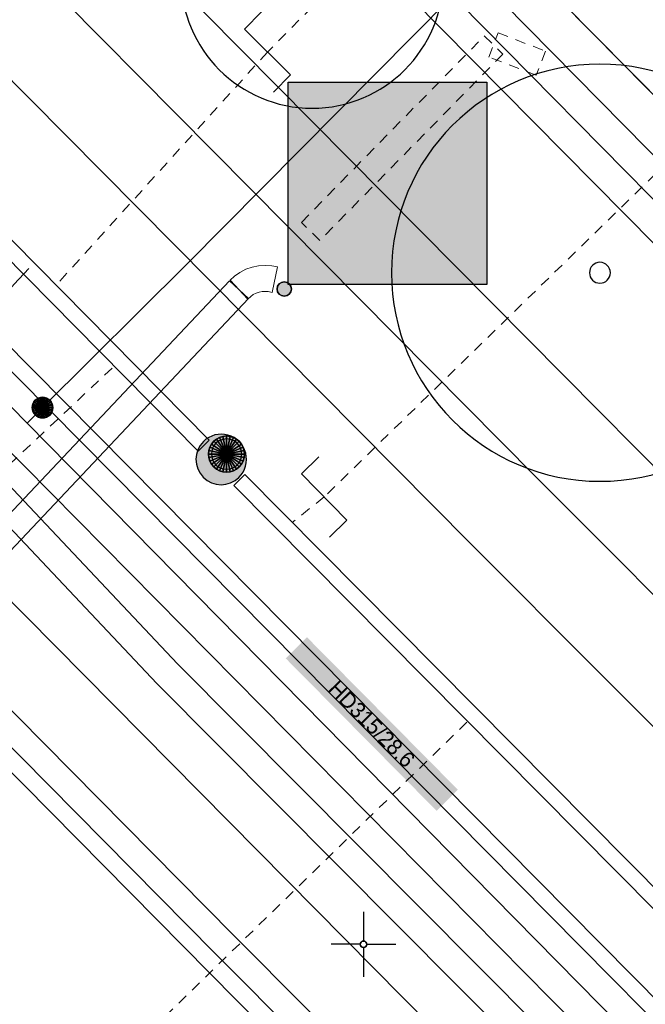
# Model space of a CAD drawing. Header units: metres. Extents: x 2695560 to 2696939, y 1260491 to 1262050.
# Tile 378 of 656: x 2695919 to 2695931, y 1261049 to 1261068. Entities that reach past the tile are written whole.
import ezdxf

# ---------------------------------------------------------------- set-up
doc = ezdxf.new("R2010")
doc.units = ezdxf.units.M
doc.linetypes.add('AUSGEZOGEN', pattern=[0])
doc.linetypes.add('VERDECKT2_S2', pattern=[0.36, 0.2, -0.16])
for name, color, linetype in [('XR$1$AV_Koordinatennetzpunkte', 7, 'AUSGEZOGEN'), ('XR$1$AV_Linien (BB)', 7, 'AUSGEZOGEN'), ('XR$1$AW_LK_Schachtdeckel', 24, 'AUSGEZOGEN'), ('XR$1$AW_LK_Zwischenpunkt', 24, 'AUSGEZOGEN'), ('XR$1$EW_LK_Knoten', 1, 'AUSGEZOGEN'), ('XR$1$GA_LK_Absperrarmatur', 32, 'AUSGEZOGEN'), ('XR$1$GR_Baum', 94, 'AUSGEZOGEN'), ('XR$1$Liegenschaftsgrenzen', 7, 'AUSGEZOGEN'), ('XR$1$PFAW', 255, 'AUSGEZOGEN'), ('XR$1$PFGA', 255, 'AUSGEZOGEN'), ('XR$1$RAEW', 8, 'AUSGEZOGEN')]:
    doc.layers.add(name, color=color, linetype=linetype)
for name, color, linetype, lineweight in [('XR$2$ABW-Linie-R-genau', 4, 'AUSGEZOGEN', 18), ('XR$2$ABW-Linie-R-ungenau', 4, 'VERDECKT2_S2', 18), ('XR$2$ABW-LinieFlaeche-R-genau', 4, 'AUSGEZOGEN', 18), ('XR$2$ABW-Punkt', 6, 'AUSGEZOGEN', 18), ('XR$2$ELE-Flaeche-oberirdisch', 1, 'AUSGEZOGEN', 18), ('XR$2$ELE-LinieFlaeche-genau', 1, 'AUSGEZOGEN', 18), ('XR$2$ELE-LinieFlaeche-ungenau', 1, 'VERDECKT2_S2', 18), ('XR$2$GAS-Linie-genau', 12, 'AUSGEZOGEN', 18), ('XR$2$GAS-LinieFlaeche-genau', 12, 'AUSGEZOGEN', 18), ('XR$2$GAS-Punkt', 12, 'AUSGEZOGEN', 18), ('XR$2$KOM-LinieFlaeche-U-genau', 91, 'AUSGEZOGEN', 18), ('XR$2$WAS-Linie-genau', 5, 'AUSGEZOGEN', 18), ('XR$2$WEI-Text', 59, 'AUSGEZOGEN', 18)]:
    doc.layers.add(name, color=color, linetype=linetype, lineweight=lineweight)
doc.styles.add('TXT', font='txt')

# ---------------------------------------------------------------- blocks, each defined once
blk = doc.blocks.new('COMPLEXOBJECT_640')
at = {"layer": 'XR$1$AV_Linien (BB)', "color": 7, "linetype": 'AUSGEZOGEN', "transparency": 33554687}
blk.add_line((5861.945, 11113.508), (5974.447, 10999.729), dxfattribs=at)
blk = doc.blocks.new('COMPLEXOBJECT_694')
at = {"layer": 'XR$1$AV_Linien (BB)', "color": 7, "linetype": 'AUSGEZOGEN', "transparency": 33554687}
blk.add_lwpolyline([(5912.247, 11077.728), (5935.776, 11053.992), (5977.849, 11011.384)], dxfattribs=at)
blk = doc.blocks.new('BAV2041')
at = {"color": 7, "transparency": 33554687}
for p, q in [((0, 0.5), (0, 0.05)), ((-0.05, 0), (-0.5, 0)), ((0.05, 0), (0.5, 0)), ((0, -0.05), (0, -0.5))]:
    blk.add_line(p, q, dxfattribs=at)
blk.add_circle((0, 0), 0.05, dxfattribs=at)
for start, end in [(90, 270), (270, 90)]:
    blk.add_arc((0, 0), 0.05, start, end, dxfattribs=at)
blk = doc.blocks.new('WBGR1')
at = {"color": 94, "transparency": 33554687}
for radius, start, end in [(1, 90, 270), (1, 270, 90), (0.05, 90, 270), (0.05, 270, 90)]:
    blk.add_arc((0, 0), radius, start, end, dxfattribs=at)
blk = doc.blocks.new('BAW2093')
at = {"transparency": 33554687}
blk.add_lwpolyline([(-0.375, -0.5), (0, -0.5), (0, 0.5), (0.375, 0.5)], dxfattribs=at)
blk = doc.blocks.new('BAW2085')
at = {"layer": 'XR$1$PFAW', "transparency": 33554687}
h = blk.add_hatch(color=7, dxfattribs=at)
h.paths.add_polyline_path([(0.15, 0.501), (0.099, 0.498), (0.049, 0.491), (0, 0.478), (-0.047, 0.46), (-0.093, 0.438), (-0.136, 0.411), (-0.176, 0.38), (-0.212, 0.345), (-0.245, 0.307), (-0.274, 0.265), (-0.299, 0.221), (-0.319, 0.174), (-0.334, 0.126), (-0.344, 0.076), (-0.349, 0.026), (-0.349, -0.025), (-0.344, -0.075), (-0.334, -0.125), (-0.319, -0.173), (-0.299, -0.219), (-0.274, -0.264), (-0.245, -0.305), (-0.212, -0.344), (-0.176, -0.379), (-0.136, -0.41), (-0.093, -0.436), (-0.047, -0.459), (0, -0.476), (0.049, -0.489), (0.099, -0.497), (0.15, -0.499), (0.201, -0.497), (0.251, -0.489), (0.3, -0.476), (0.347, -0.459), (0.393, -0.436), (0.436, -0.41), (0.476, -0.379), (0.512, -0.344), (0.545, -0.305), (0.574, -0.264), (0.599, -0.219), (0.619, -0.173), (0.634, -0.125), (0.644, -0.075), (0.649, -0.025), (0.649, 0.026), (0.644, 0.076), (0.634, 0.126), (0.619, 0.174), (0.599, 0.221), (0.574, 0.265), (0.545, 0.307), (0.512, 0.345), (0.476, 0.38), (0.436, 0.411), (0.393, 0.438), (0.347, 0.46), (0.3, 0.478), (0.251, 0.491), (0.201, 0.498)])
h.paths.add_polyline_path([(0.03, -0.298), (0, -0.3), (-0.03, -0.298), (-0.06, -0.294), (-0.09, -0.286), (-0.118, -0.276), (-0.146, -0.262), (-0.171, -0.246), (-0.195, -0.228), (-0.217, -0.207), (-0.237, -0.184), (-0.255, -0.159), (-0.269, -0.132), (-0.281, -0.104), (-0.29, -0.075), (-0.297, -0.045), (-0.3, -0.015), (-0.3, 0.015), (-0.297, 0.045), (-0.29, 0.075), (-0.281, 0.104), (-0.269, 0.132), (-0.255, 0.159), (-0.237, 0.184), (-0.217, 0.207), (-0.195, 0.228), (-0.171, 0.246), (-0.146, 0.262), (-0.118, 0.276), (-0.09, 0.286), (-0.06, 0.294), (-0.03, 0.298), (0, 0.3), (0.03, 0.298), (0.06, 0.294), (0.09, 0.286), (0.118, 0.276), (0.146, 0.262), (0.171, 0.246), (0.195, 0.228), (0.217, 0.207), (0.237, 0.184), (0.255, 0.159), (0.269, 0.132), (0.281, 0.104), (0.29, 0.075), (0.297, 0.045), (0.3, 0.015), (0.3, -0.015), (0.297, -0.045), (0.29, -0.075), (0.281, -0.104), (0.269, -0.132), (0.255, -0.159), (0.237, -0.184), (0.217, -0.207), (0.195, -0.228), (0.171, -0.246), (0.146, -0.262), (0.118, -0.276), (0.09, -0.286), (0.06, -0.294)], flags=16)
blk.add_hatch(color=7, dxfattribs=at).paths.add_polyline_path([(0, 0.3), (-0.03, 0.298), (-0.06, 0.294), (-0.09, 0.286), (-0.118, 0.276), (-0.146, 0.262), (-0.171, 0.246), (-0.195, 0.228), (-0.217, 0.207), (-0.237, 0.184), (-0.255, 0.159), (-0.269, 0.132), (-0.281, 0.104), (-0.29, 0.075), (-0.297, 0.045), (-0.3, 0.015), (-0.3, -0.015), (-0.297, -0.045), (-0.29, -0.075), (-0.281, -0.104), (-0.269, -0.132), (-0.255, -0.159), (-0.237, -0.184), (-0.217, -0.207), (-0.195, -0.228), (-0.171, -0.246), (-0.146, -0.262), (-0.118, -0.276), (-0.09, -0.286), (-0.06, -0.294), (-0.03, -0.298), (0, -0.3), (0.03, -0.298), (0.06, -0.294), (0.09, -0.286), (0.118, -0.276), (0.146, -0.262), (0.171, -0.246), (0.195, -0.228), (0.217, -0.207), (0.237, -0.184), (0.255, -0.159), (0.269, -0.132), (0.281, -0.104), (0.29, -0.075), (0.297, -0.045), (0.3, -0.015), (0.3, 0.015), (0.297, 0.045), (0.29, 0.075), (0.281, 0.104), (0.269, 0.132), (0.255, 0.159), (0.237, 0.184), (0.217, 0.207), (0.195, 0.228), (0.171, 0.246), (0.146, 0.262), (0.118, 0.276), (0.09, 0.286), (0.06, 0.294), (0.03, 0.298)])
at = {"transparency": 33554687}
for centre, radius, start, end in [((0.15, 0.001), 0.5, 90, 270), ((0.15, 0.001), 0.5, 270, 90), ((0, 0), 0.3, 90, 270), ((0, 0), 0.3, 270, 90)]:
    blk.add_arc(centre, radius, start, end, dxfattribs=at)
blk = doc.blocks.new('BGA965')
at = {"layer": 'XR$1$PFGA', "transparency": 33554687}
blk.add_hatch(color=7, dxfattribs=at).paths.add_polyline_path([(0.5, 0), (0.49, 0.101), (0.459, 0.197), (0.41, 0.286), (0.344, 0.362), (0.264, 0.424), (0.174, 0.469), (0.076, 0.494), (-0.025, 0.499), (-0.125, 0.484), (-0.22, 0.449), (-0.306, 0.395), (-0.379, 0.326), (-0.437, 0.243), (-0.477, 0.15), (-0.497, 0.051), (-0.497, -0.051), (-0.477, -0.15), (-0.437, -0.243), (-0.379, -0.326), (-0.306, -0.395), (-0.22, -0.449), (-0.125, -0.484), (-0.025, -0.499), (0.076, -0.494), (0.174, -0.469), (0.264, -0.424), (0.344, -0.362), (0.41, -0.286), (0.459, -0.197), (0.49, -0.101)])
at = {"color": 32, "transparency": 33554687}
blk.add_line((0, 0.5), (0, -0.5), dxfattribs=at)
for start, end in [(90, 270), (270, 90)]:
    blk.add_arc((0, 0), 0.5, start, end, dxfattribs=at)
at = {"layer": 'XR$1$PFGA', "transparency": 33554687}
blk.add_circle((0, 0), 0.5, dxfattribs=at)
blk = doc.blocks.new('BEW957')
at = {"layer": 'XR$1$RAEW', "transparency": 33554687}
blk.add_hatch(color=1, dxfattribs=at).paths.add_polyline_path([(-0.5, 0), (-0.497, -0.051), (-0.49, -0.101), (-0.477, -0.15), (-0.459, -0.197), (-0.437, -0.243), (-0.41, -0.286), (-0.379, -0.326), (-0.344, -0.362), (-0.306, -0.395), (-0.264, -0.424), (-0.22, -0.449), (-0.174, -0.469), (-0.125, -0.484), (-0.076, -0.494), (-0.025, -0.499), (0.025, -0.499), (0.076, -0.494), (0.125, -0.484), (0.174, -0.469), (0.22, -0.449), (0.264, -0.424), (0.306, -0.395), (0.344, -0.362), (0.379, -0.326), (0.41, -0.286), (0.437, -0.243), (0.459, -0.197), (0.477, -0.15), (0.49, -0.101), (0.497, -0.051), (0.5, 0), (0.497, 0.051), (0.49, 0.101), (0.477, 0.15), (0.459, 0.197), (0.437, 0.243), (0.41, 0.286), (0.379, 0.326), (0.344, 0.362), (0.306, 0.395), (0.264, 0.424), (0.22, 0.449), (0.174, 0.469), (0.125, 0.484), (0.076, 0.494), (0.025, 0.499), (-0.025, 0.499), (-0.076, 0.494), (-0.125, 0.484), (-0.174, 0.469), (-0.22, 0.449), (-0.264, 0.424), (-0.306, 0.395), (-0.344, 0.362), (-0.379, 0.326), (-0.41, 0.286), (-0.437, 0.243), (-0.459, 0.197), (-0.477, 0.15), (-0.49, 0.101), (-0.497, 0.051)])
at = {"color": 1, "transparency": 33554687}
for start, end in [(90, 180), (180, 270), (0, 90), (270, 0)]:
    blk.add_arc((0, 0), 0.5, start, end, dxfattribs=at)
at = {"layer": 'XR$1$RAEW', "color": 1, "transparency": 33554687}
blk.add_circle((0, 0), 0.5, dxfattribs=at)
blk = doc.blocks.new('GAS-ABSPERRORGAN')
at = {"layer": 'XR$2$GAS-Punkt', "linetype": 'AUSGEZOGEN', "lineweight": 25, "transparency": 33554687}
blk.add_line((0, 200, 2500), (0, -200, 2500), dxfattribs=at)
for points in [[(-39, 196, 2500), (0, 0, 2500), (-77, 185, 2500)], [(-39, 196), (0, 0), (-77, 185)], [(-39, 196, 2500), (-39, 196), (-77, 185), (-77, 185, 2500)], [(0, 200, 2500), (0, 0, 2500), (-39, 196, 2500)], [(0, 200), (0, 0), (-39, 196)], [(0, 200, 2500), (0, 200), (-39, 196), (-39, 196, 2500)], [(39, 196, 2500), (0, 0, 2500), (0, 200, 2500)], [(39, 196), (0, 0), (0, 200)], [(39, 196, 2500), (39, 196), (0, 200), (0, 200, 2500)], [(77, 185, 2500), (0, 0, 2500), (39, 196, 2500)], [(77, 185), (0, 0), (39, 196)], [(77, 185, 2500), (77, 185), (39, 196), (39, 196, 2500)], [(-196, 39, 2500), (0, 0, 2500), (-200, 0, 2500)], [(-196, 39), (0, 0), (-200, 0)], [(-196, 39, 2500), (-196, 39), (-200, 0), (-200, 0, 2500)], [(-200, 0, 2500), (0, 0, 2500), (-196, -39, 2500)], [(-200, 0), (0, 0), (-196, -39)], [(-185, 77, 2500), (0, 0, 2500), (-196, 39, 2500)], [(-185, 77), (0, 0), (-196, 39)], [(-185, 77, 2500), (-185, 77), (-196, 39), (-196, 39, 2500)], [(-196, -39, 2500), (0, 0, 2500), (-185, -77, 2500)], [(-196, -39), (0, 0), (-185, -77)], [(-166, 111, 2500), (0, 0, 2500), (-185, 77, 2500)], [(-166, 111), (0, 0), (-185, 77)], [(-166, 111, 2500), (-166, 111), (-185, 77), (-185, 77, 2500)], [(-185, -77, 2500), (0, 0, 2500), (-166, -111, 2500)], [(-185, -77), (0, 0), (-166, -111)], [(-141, 141, 2500), (0, 0, 2500), (-166, 111, 2500)], [(-141, 141), (0, 0), (-166, 111)], [(-141, 141, 2500), (-141, 141), (-166, 111), (-166, 111, 2500)], [(-166, -111, 2500), (0, 0, 2500), (-141, -141, 2500)], [(-166, -111), (0, 0), (-141, -141)], [(-111, 166, 2500), (0, 0, 2500), (-141, 141, 2500)], [(-111, 166), (0, 0), (-141, 141)], [(-111, 166, 2500), (-111, 166), (-141, 141), (-141, 141, 2500)], [(-141, -141, 2500), (0, 0, 2500), (-111, -166, 2500)], [(-141, -141), (0, 0), (-111, -166)], [(-77, 185, 2500), (0, 0, 2500), (-111, 166, 2500)], [(-77, 185), (0, 0), (-111, 166)], [(-77, 185, 2500), (-77, 185), (-111, 166), (-111, 166, 2500)], [(-111, -166, 2500), (0, 0, 2500), (-77, -185, 2500)], [(-111, -166), (0, 0), (-77, -185)], [(-77, -185, 2500), (0, 0, 2500), (-39, -196, 2500)], [(-77, -185), (0, 0), (-39, -196)], [(-39, -196, 2500), (0, 0, 2500), (0, -200, 2500)], [(-39, -196), (0, 0), (0, -200)], [(111, 166, 2500), (0, 0, 2500), (77, 185, 2500)], [(111, 166), (0, 0), (77, 185)], [(141, 141, 2500), (0, 0, 2500), (111, 166, 2500)], [(141, 141), (0, 0), (111, 166)], [(166, 111, 2500), (0, 0, 2500), (141, 141, 2500)], [(166, 111), (0, 0), (141, 141)], [(185, 77, 2500), (0, 0, 2500), (166, 111, 2500)], [(185, 77), (0, 0), (166, 111)], [(196, 39, 2500), (0, 0, 2500), (185, 77, 2500)], [(196, 39), (0, 0), (185, 77)], [(200, 0, 2500), (0, 0, 2500), (196, 39, 2500)], [(200, 0), (0, 0), (196, 39)], [(0, -200, 2500), (0, 0, 2500), (39, -196, 2500)], [(39, -196, 2500), (0, 0, 2500), (77, -185, 2500)], [(77, -185, 2500), (0, 0, 2500), (111, -166, 2500)], [(111, -166, 2500), (0, 0, 2500), (141, -141, 2500)], [(141, -141, 2500), (0, 0, 2500), (166, -111, 2500)], [(166, -111, 2500), (0, 0, 2500), (185, -77, 2500)], [(185, -77, 2500), (0, 0, 2500), (196, -39, 2500)], [(196, -39, 2500), (0, 0, 2500), (200, 0, 2500)], [(0, -200), (0, 0), (39, -196)], [(39, -196), (0, 0), (77, -185)], [(77, -185), (0, 0), (111, -166)], [(111, -166), (0, 0), (141, -141)], [(141, -141), (0, 0), (166, -111)], [(166, -111), (0, 0), (185, -77)], [(185, -77), (0, 0), (196, -39)], [(196, -39), (0, 0), (200, 0)], [(111, 166, 2500), (111, 166), (77, 185), (77, 185, 2500)], [(141, 141, 2500), (141, 141), (111, 166), (111, 166, 2500)], [(166, 111, 2500), (166, 111), (141, 141), (141, 141, 2500)], [(185, 77, 2500), (185, 77), (166, 111), (166, 111, 2500)], [(196, 39, 2500), (196, 39), (185, 77), (185, 77, 2500)], [(200, 0, 2500), (200, 0), (196, 39), (196, 39, 2500)], [(-200, 0, 2500), (-200, 0), (-196, -39), (-196, -39, 2500)], [(-196, -39, 2500), (-196, -39), (-185, -77), (-185, -77, 2500)], [(-185, -77, 2500), (-185, -77), (-166, -111), (-166, -111, 2500)], [(-166, -111, 2500), (-166, -111), (-141, -141), (-141, -141, 2500)], [(-141, -141, 2500), (-141, -141), (-111, -166), (-111, -166, 2500)], [(-111, -166, 2500), (-111, -166), (-77, -185), (-77, -185, 2500)], [(-77, -185, 2500), (-77, -185), (-39, -196), (-39, -196, 2500)], [(39, -196, 2500), (39, -196), (77, -185), (77, -185, 2500)], [(77, -185, 2500), (77, -185), (111, -166), (111, -166, 2500)], [(111, -166, 2500), (111, -166), (141, -141), (141, -141, 2500)], [(141, -141, 2500), (141, -141), (166, -111), (166, -111, 2500)], [(166, -111, 2500), (166, -111), (185, -77), (185, -77, 2500)], [(185, -77, 2500), (185, -77), (196, -39), (196, -39, 2500)], [(196, -39, 2500), (196, -39), (200, 0), (200, 0, 2500)], [(-39, -196, 2500), (-39, -196), (0, -200), (0, -200, 2500)], [(0, -200, 2500), (0, -200), (39, -196), (39, -196, 2500)]]:
    blk.add_3dface(points, dxfattribs=at)
blk = doc.blocks.new('ABW-KONTROLLSCHACHT')
at = {"layer": 'XR$2$ABW-Punkt', "linetype": 'AUSGEZOGEN', "lineweight": 25, "transparency": 33554687}
for points in [[(-291, 194, 2500), (0, 0, 2500), (-323, 134, 2500)], [(-291, 194), (0, 0), (-323, 134)], [(-291, 194, 2500), (-291, 194), (-323, 134), (-323, 134, 2500)], [(-247, 247, 2500), (0, 0, 2500), (-291, 194, 2500)], [(-247, 247), (0, 0), (-291, 194)], [(-247, 247, 2500), (-247, 247), (-291, 194), (-291, 194, 2500)], [(-194, 291, 2500), (0, 0, 2500), (-247, 247, 2500)], [(-194, 291), (0, 0), (-247, 247)], [(-194, 291, 2500), (-194, 291), (-247, 247), (-247, 247, 2500)], [(-134, 323, 2500), (0, 0, 2500), (-194, 291, 2500)], [(-134, 323), (0, 0), (-194, 291)], [(-134, 323, 2500), (-134, 323), (-194, 291), (-194, 291, 2500)], [(-68, 343, 2500), (0, 0, 2500), (-134, 323, 2500)], [(-68, 343), (0, 0), (-134, 323)], [(-68, 343, 2500), (-68, 343), (-134, 323), (-134, 323, 2500)], [(0, 350, 2500), (0, 0, 2500), (-68, 343, 2500)], [(0, 350), (0, 0), (-68, 343)], [(0, 350, 2500), (0, 350), (-68, 343), (-68, 343, 2500)], [(68, 343, 2500), (0, 0, 2500), (0, 350, 2500)], [(68, 343), (0, 0), (0, 350)], [(68, 343, 2500), (68, 343), (0, 350), (0, 350, 2500)], [(134, 323, 2500), (0, 0, 2500), (68, 343, 2500)], [(134, 323), (0, 0), (68, 343)], [(194, 291, 2500), (0, 0, 2500), (134, 323, 2500)], [(194, 291), (0, 0), (134, 323)], [(247, 247, 2500), (0, 0, 2500), (194, 291, 2500)], [(247, 247), (0, 0), (194, 291)], [(291, 194, 2500), (0, 0, 2500), (247, 247, 2500)], [(291, 194), (0, 0), (247, 247)], [(323, 134, 2500), (0, 0, 2500), (291, 194, 2500)], [(323, 134), (0, 0), (291, 194)], [(134, 323, 2500), (134, 323), (68, 343), (68, 343, 2500)], [(194, 291, 2500), (194, 291), (134, 323), (134, 323, 2500)], [(247, 247, 2500), (247, 247), (194, 291), (194, 291, 2500)], [(291, 194, 2500), (291, 194), (247, 247), (247, 247, 2500)], [(323, 134, 2500), (323, 134), (291, 194), (291, 194, 2500)], [(-343, 68, 2500), (0, 0, 2500), (-350, 0, 2500)], [(-343, 68), (0, 0), (-350, 0)], [(-343, 68, 2500), (-343, 68), (-350, 0), (-350, 0, 2500)], [(-350, 0, 2500), (0, 0, 2500), (-343, -68, 2500)], [(-350, 0), (0, 0), (-343, -68)], [(-323, 134, 2500), (0, 0, 2500), (-343, 68, 2500)], [(-323, 134), (0, 0), (-343, 68)], [(-323, 134, 2500), (-323, 134), (-343, 68), (-343, 68, 2500)], [(-343, -68, 2500), (0, 0, 2500), (-323, -134, 2500)], [(-343, -68), (0, 0), (-323, -134)], [(-323, -134, 2500), (0, 0, 2500), (-291, -194, 2500)], [(-323, -134), (0, 0), (-291, -194)], [(-291, -194, 2500), (0, 0, 2500), (-247, -247, 2500)], [(-291, -194), (0, 0), (-247, -247)], [(-247, -247, 2500), (0, 0, 2500), (-194, -291, 2500)], [(-247, -247), (0, 0), (-194, -291)], [(-194, -291, 2500), (0, 0, 2500), (-134, -323, 2500)], [(-194, -291), (0, 0), (-134, -323)], [(-134, -323, 2500), (0, 0, 2500), (-68, -343, 2500)], [(-134, -323), (0, 0), (-68, -343)], [(-68, -343, 2500), (0, 0, 2500), (0, -350, 2500)], [(-68, -343), (0, 0), (0, -350)], [(343, 68, 2500), (0, 0, 2500), (323, 134, 2500)], [(343, 68), (0, 0), (323, 134)], [(350, 0, 2500), (0, 0, 2500), (343, 68, 2500)], [(350, 0), (0, 0), (343, 68)], [(0, -350, 2500), (0, 0, 2500), (68, -343, 2500)], [(68, -343, 2500), (0, 0, 2500), (134, -323, 2500)], [(134, -323, 2500), (0, 0, 2500), (194, -291, 2500)], [(194, -291, 2500), (0, 0, 2500), (247, -247, 2500)], [(247, -247, 2500), (0, 0, 2500), (291, -194, 2500)], [(291, -194, 2500), (0, 0, 2500), (323, -134, 2500)], [(323, -134, 2500), (0, 0, 2500), (343, -68, 2500)], [(343, -68, 2500), (0, 0, 2500), (350, 0, 2500)], [(0, -350), (0, 0), (68, -343)], [(68, -343), (0, 0), (134, -323)], [(134, -323), (0, 0), (194, -291)], [(194, -291), (0, 0), (247, -247)], [(247, -247), (0, 0), (291, -194)], [(291, -194), (0, 0), (323, -134)], [(323, -134), (0, 0), (343, -68)], [(343, -68), (0, 0), (350, 0)], [(343, 68, 2500), (343, 68), (323, 134), (323, 134, 2500)], [(350, 0, 2500), (350, 0), (343, 68), (343, 68, 2500)], [(-350, 0, 2500), (-350, 0), (-343, -68), (-343, -68, 2500)], [(-343, -68, 2500), (-343, -68), (-323, -134), (-323, -134, 2500)], [(-323, -134, 2500), (-323, -134), (-291, -194), (-291, -194, 2500)], [(291, -194, 2500), (291, -194), (323, -134), (323, -134, 2500)], [(323, -134, 2500), (323, -134), (343, -68), (343, -68, 2500)], [(343, -68, 2500), (343, -68), (350, 0), (350, 0, 2500)], [(-291, -194, 2500), (-291, -194), (-247, -247), (-247, -247, 2500)], [(-247, -247, 2500), (-247, -247), (-194, -291), (-194, -291, 2500)], [(-194, -291, 2500), (-194, -291), (-134, -323), (-134, -323, 2500)], [(-134, -323, 2500), (-134, -323), (-68, -343), (-68, -343, 2500)], [(-68, -343, 2500), (-68, -343), (0, -350), (0, -350, 2500)], [(0, -350, 2500), (0, -350), (68, -343), (68, -343, 2500)], [(68, -343, 2500), (68, -343), (134, -323), (134, -323, 2500)], [(134, -323, 2500), (134, -323), (194, -291), (194, -291, 2500)], [(194, -291, 2500), (194, -291), (247, -247), (247, -247, 2500)], [(247, -247, 2500), (247, -247), (291, -194), (291, -194, 2500)]]:
    blk.add_3dface(points, dxfattribs=at)
blk = doc.blocks.new('ABW-DECKEL')
at = {"layer": 'XR$2$ABW-Punkt', "linetype": 'AUSGEZOGEN', "lineweight": 25, "transparency": 33554687}
for points in [[(-291, 194, 2500), (0, 0, 2500), (-323, 134, 2500)], [(-291, 194), (0, 0), (-323, 134)], [(-291, 194, 2500), (-291, 194), (-323, 134), (-323, 134, 2500)], [(-247, 247, 2500), (0, 0, 2500), (-291, 194, 2500)], [(-247, 247), (0, 0), (-291, 194)], [(-247, 247, 2500), (-247, 247), (-291, 194), (-291, 194, 2500)], [(-194, 291, 2500), (0, 0, 2500), (-247, 247, 2500)], [(-194, 291), (0, 0), (-247, 247)], [(-194, 291, 2500), (-194, 291), (-247, 247), (-247, 247, 2500)], [(-134, 323, 2500), (0, 0, 2500), (-194, 291, 2500)], [(-134, 323), (0, 0), (-194, 291)], [(-134, 323, 2500), (-134, 323), (-194, 291), (-194, 291, 2500)], [(-68, 343, 2500), (0, 0, 2500), (-134, 323, 2500)], [(-68, 343), (0, 0), (-134, 323)], [(-68, 343, 2500), (-68, 343), (-134, 323), (-134, 323, 2500)], [(0, 350, 2500), (0, 0, 2500), (-68, 343, 2500)], [(0, 350), (0, 0), (-68, 343)], [(0, 350, 2500), (0, 350), (-68, 343), (-68, 343, 2500)], [(68, 343, 2500), (0, 0, 2500), (0, 350, 2500)], [(68, 343), (0, 0), (0, 350)], [(68, 343, 2500), (68, 343), (0, 350), (0, 350, 2500)], [(134, 323, 2500), (0, 0, 2500), (68, 343, 2500)], [(134, 323), (0, 0), (68, 343)], [(194, 291, 2500), (0, 0, 2500), (134, 323, 2500)], [(194, 291), (0, 0), (134, 323)], [(247, 247, 2500), (0, 0, 2500), (194, 291, 2500)], [(247, 247), (0, 0), (194, 291)], [(291, 194, 2500), (0, 0, 2500), (247, 247, 2500)], [(291, 194), (0, 0), (247, 247)], [(323, 134, 2500), (0, 0, 2500), (291, 194, 2500)], [(323, 134), (0, 0), (291, 194)], [(134, 323, 2500), (134, 323), (68, 343), (68, 343, 2500)], [(194, 291, 2500), (194, 291), (134, 323), (134, 323, 2500)], [(247, 247, 2500), (247, 247), (194, 291), (194, 291, 2500)], [(291, 194, 2500), (291, 194), (247, 247), (247, 247, 2500)], [(323, 134, 2500), (323, 134), (291, 194), (291, 194, 2500)], [(-343, 68, 2500), (0, 0, 2500), (-350, 0, 2500)], [(-343, 68), (0, 0), (-350, 0)], [(-343, 68, 2500), (-343, 68), (-350, 0), (-350, 0, 2500)], [(-350, 0, 2500), (0, 0, 2500), (-343, -68, 2500)], [(-350, 0), (0, 0), (-343, -68)], [(-323, 134, 2500), (0, 0, 2500), (-343, 68, 2500)], [(-323, 134), (0, 0), (-343, 68)], [(-323, 134, 2500), (-323, 134), (-343, 68), (-343, 68, 2500)], [(-343, -68, 2500), (0, 0, 2500), (-323, -134, 2500)], [(-343, -68), (0, 0), (-323, -134)], [(-323, -134, 2500), (0, 0, 2500), (-291, -194, 2500)], [(-323, -134), (0, 0), (-291, -194)], [(-291, -194, 2500), (0, 0, 2500), (-247, -247, 2500)], [(-291, -194), (0, 0), (-247, -247)], [(-247, -247, 2500), (0, 0, 2500), (-194, -291, 2500)], [(-247, -247), (0, 0), (-194, -291)], [(-194, -291, 2500), (0, 0, 2500), (-134, -323, 2500)], [(-194, -291), (0, 0), (-134, -323)], [(-134, -323, 2500), (0, 0, 2500), (-68, -343, 2500)], [(-134, -323), (0, 0), (-68, -343)], [(-68, -343, 2500), (0, 0, 2500), (0, -350, 2500)], [(-68, -343), (0, 0), (0, -350)], [(343, 68, 2500), (0, 0, 2500), (323, 134, 2500)], [(343, 68), (0, 0), (323, 134)], [(350, 0, 2500), (0, 0, 2500), (343, 68, 2500)], [(350, 0), (0, 0), (343, 68)], [(0, -350, 2500), (0, 0, 2500), (68, -343, 2500)], [(68, -343, 2500), (0, 0, 2500), (134, -323, 2500)], [(134, -323, 2500), (0, 0, 2500), (194, -291, 2500)], [(194, -291, 2500), (0, 0, 2500), (247, -247, 2500)], [(247, -247, 2500), (0, 0, 2500), (291, -194, 2500)], [(291, -194, 2500), (0, 0, 2500), (323, -134, 2500)], [(323, -134, 2500), (0, 0, 2500), (343, -68, 2500)], [(343, -68, 2500), (0, 0, 2500), (350, 0, 2500)], [(0, -350), (0, 0), (68, -343)], [(68, -343), (0, 0), (134, -323)], [(134, -323), (0, 0), (194, -291)], [(194, -291), (0, 0), (247, -247)], [(247, -247), (0, 0), (291, -194)], [(291, -194), (0, 0), (323, -134)], [(323, -134), (0, 0), (343, -68)], [(343, -68), (0, 0), (350, 0)], [(343, 68, 2500), (343, 68), (323, 134), (323, 134, 2500)], [(350, 0, 2500), (350, 0), (343, 68), (343, 68, 2500)], [(-350, 0, 2500), (-350, 0), (-343, -68), (-343, -68, 2500)], [(-343, -68, 2500), (-343, -68), (-323, -134), (-323, -134, 2500)], [(-323, -134, 2500), (-323, -134), (-291, -194), (-291, -194, 2500)], [(291, -194, 2500), (291, -194), (323, -134), (323, -134, 2500)], [(323, -134, 2500), (323, -134), (343, -68), (343, -68, 2500)], [(343, -68, 2500), (343, -68), (350, 0), (350, 0, 2500)], [(-291, -194, 2500), (-291, -194), (-247, -247), (-247, -247, 2500)], [(-247, -247, 2500), (-247, -247), (-194, -291), (-194, -291, 2500)], [(-194, -291, 2500), (-194, -291), (-134, -323), (-134, -323, 2500)], [(-134, -323, 2500), (-134, -323), (-68, -343), (-68, -343, 2500)], [(-68, -343, 2500), (-68, -343), (0, -350), (0, -350, 2500)], [(0, -350, 2500), (0, -350), (68, -343), (68, -343, 2500)], [(68, -343, 2500), (68, -343), (134, -323), (134, -323, 2500)], [(134, -323, 2500), (134, -323), (194, -291), (194, -291, 2500)], [(194, -291, 2500), (194, -291), (247, -247), (247, -247, 2500)], [(247, -247, 2500), (247, -247), (291, -194), (291, -194, 2500)]]:
    blk.add_3dface(points, dxfattribs=at)

msp = doc.modelspace()

# ---------------------------------------------------------------- hatches: boundary and pattern name
at = {"transparency": 33554687}
for points in [[(2695924.516, 1261066.435), (2695924.516, 1261062.534), (2695928.352, 1261062.534), (2695928.352, 1261066.435)], [(2695924.879, 1261055.731), (2695924.469, 1261055.324), (2695927.381, 1261052.383), (2695927.791, 1261052.79)]]:
    msp.add_hatch(color=7, dxfattribs=at).paths.add_polyline_path(points)

# ---------------------------------------------------------------- linework, layer by layer
at = {"color": 24, "lineweight": -3, "transparency": 33554687}
msp.add_lwpolyline([(2695924.516, 1261066.435), (2695928.352, 1261066.435), (2695928.352, 1261062.534), (2695924.516, 1261062.534), (2695924.516, 1261066.435)], close=True, dxfattribs=at)
at = {"layer": 'XR$1$AV_Linien (BB)', "color": 7, "linetype": 'AUSGEZOGEN', "transparency": 33554687}
msp.add_line((2695929.454, 1261042.735), (2695918.418, 1261053.891), dxfattribs=at)
for points in [[(2695910.98, 1261086.99), (2695922.43, 1261075.44), (2695929.35, 1261068.43), (2695940.78, 1261056.86)], [(2695978.819, 1261011.194), (2695980.942, 1261013.361), (2695938.651, 1261056.172), (2695911.025, 1261084.081), (2695909.382, 1261082.583)]]:
    msp.add_lwpolyline(points, dxfattribs=at)
at = {"layer": 'XR$1$Liegenschaftsgrenzen', "color": 7, "linetype": 'AUSGEZOGEN', "transparency": 33554687}
for p, q in [((2695940.78, 1261056.86), (2695929.35, 1261068.43)), ((2695917.49, 1261054.83), (2695930.3, 1261041.88))]:
    msp.add_line(p, q, dxfattribs=at)
at = {"layer": 'XR$2$ABW-Linie-R-genau', "linetype": 'AUSGEZOGEN', "transparency": 33554687}
msp.add_lwpolyline([(2695914.655, 1261057.244), (2695919.233, 1261062.537), (2695919.513, 1261062.842)], dxfattribs=at)
at = {"layer": 'XR$2$ABW-Linie-R-ungenau', "linetype": 'VERDECKT2_S2', "transparency": 33554687}
for p, q in [((2695936.9, 1261079.889), (2695924.117, 1261067.013)), ((2695943.208, 1261075.972), (2695925.212, 1261058.436)), ((2695924.117, 1261067.013), (2695920.041, 1261062.52)), ((2695925.212, 1261058.436), (2695924.595, 1261057.941)), ((2695920.345, 1261046.666), (2695927.977, 1261054.106))]:
    msp.add_line(p, q, dxfattribs=at)
msp.add_lwpolyline([(2695913.552, 1261053.746), (2695914.936, 1261055.12), (2695921.163, 1261060.957)], dxfattribs=at)
at = {"layer": 'XR$2$ABW-LinieFlaeche-R-genau', "linetype": 'AUSGEZOGEN', "transparency": 33554687}
for points in [[(2695922.78, 1261059.319), (2695867.039, 1261115.791), (2695867.253, 1261116.001), (2695922.994, 1261059.529), (2695922.78, 1261059.319)], [(2695978.165, 1261003.513), (2695923.466, 1261058.653), (2695923.678, 1261058.865), (2695978.377, 1261003.725), (2695978.165, 1261003.513)]]:
    msp.add_lwpolyline(points, close=True, dxfattribs=at)
at = {"layer": 'XR$2$ELE-Flaeche-oberirdisch', "transparency": 33554687}
msp.add_lwpolyline([(2695960.389, 1261027.46), (2695944.6, 1261043.488), (2695937.027, 1261051.076), (2695929.304, 1261058.815), (2695925.213, 1261062.941), (2695917.342, 1261070.881), (2695914.494, 1261073.789), (2695904.95, 1261083.533), (2695893.653, 1261095.107), (2695889.103, 1261099.709), (2695882.471, 1261106.415), (2695880.242, 1261108.829), (2695878.92, 1261107.608), (2695881.169, 1261105.171), (2695887.638, 1261098.63), (2695892.369, 1261093.845), (2695903.662, 1261082.275), (2695913.167, 1261072.571), (2695916.06, 1261069.617), (2695923.706, 1261061.904), (2695928.028, 1261057.545), (2695935.57, 1261049.988), (2695943.322, 1261042.22), (2695959.069, 1261026.236)], dxfattribs=at)
msp.add_lwpolyline([(2695940.156, 1261056.232), (2695933.756, 1261062.801), (2695929.605, 1261067.008), (2695916.936, 1261079.847), (2695907.43, 1261089.43), (2695907.004, 1261089.007), (2695916.509, 1261079.425), (2695929.177, 1261066.587), (2695933.327, 1261062.381), (2695939.727, 1261055.813), (2695940.156, 1261056.232)], close=True, dxfattribs=at)
at = {"layer": 'XR$2$ELE-LinieFlaeche-genau', "linetype": 'AUSGEZOGEN', "transparency": 33554687}
for points in [[(2695933.188, 1261039.514), (2695923.1, 1261049.642), (2695904.921, 1261068.033), (2695896.359, 1261076.656), (2695889.901, 1261083.26), (2695890.259, 1261083.61), (2695896.715, 1261077.006), (2695905.277, 1261068.385), (2695923.454, 1261049.994), (2695933.542, 1261039.866), (2695933.188, 1261039.514)], [(2695923.4, 1261062.616), (2695923.481, 1261062.692), (2695923.587, 1261062.766), (2695923.701, 1261062.824), (2695923.821, 1261062.866), (2695923.947, 1261062.892), (2695924.075, 1261062.901), (2695924.203, 1261062.891), (2695924.311, 1261062.869), (2695924.209, 1261062.379), (2695924.133, 1261062.395), (2695924.073, 1261062.399), (2695924.013, 1261062.396), (2695923.955, 1261062.384), (2695923.899, 1261062.364), (2695923.845, 1261062.336), (2695923.797, 1261062.302), (2695923.74, 1261062.25), (2695923.4, 1261062.616)], [(2695916.75, 1261055.579), (2695923.388, 1261062.605), (2695923.752, 1261062.261), (2695917.114, 1261055.235), (2695916.75, 1261055.579)]]:
    msp.add_lwpolyline(points, close=True, dxfattribs=at)
at = {"layer": 'XR$2$ELE-LinieFlaeche-ungenau', "linetype": 'VERDECKT2_S2', "transparency": 33554687}
for points in [[(2695928.569, 1261067.383), (2695929.481, 1261067.031), (2695929.301, 1261066.565), (2695928.389, 1261066.917), (2695928.569, 1261067.383)], [(2695924.773, 1261063.73), (2695928.301, 1261067.325), (2695928.657, 1261066.975), (2695925.129, 1261063.38), (2695924.773, 1261063.73)]]:
    msp.add_lwpolyline(points, close=True, dxfattribs=at)
at = {"layer": 'XR$2$GAS-Linie-genau', "linetype": 'AUSGEZOGEN', "transparency": 33554687}
for q in [(2695919.778, 1261060.157), (2695935.614, 1261043.484)]:
    msp.add_line((2695919.48, 1261059.861), q, dxfattribs=at)
for points in [[(2695883.38, 1261096.412), (2695912.515, 1261066.968), (2695919.48, 1261059.861)], [(2695919.778, 1261060.157), (2695922.563, 1261062.925), (2695927.656, 1261068.062)]]:
    msp.add_lwpolyline(points, dxfattribs=at)
at = {"layer": 'XR$2$GAS-LinieFlaeche-genau', "linetype": 'AUSGEZOGEN', "transparency": 33554687}
msp.add_lwpolyline([(2695863.004, 1261118.343), (2695913.515, 1261067.02), (2695976.142, 1261003.761), (2695979.686, 1261000.269), (2695986.739, 1260993.979), (2695992.085, 1260989.452), (2695991.881, 1260989.212), (2695986.533, 1260993.741), (2695979.47, 1261000.039), (2695975.92, 1261003.539), (2695913.291, 1261066.798), (2695862.78, 1261118.123), (2695863.004, 1261118.343)], close=True, dxfattribs=at)
at = {"layer": 'XR$2$KOM-LinieFlaeche-U-genau', "linetype": 'AUSGEZOGEN', "transparency": 33554687}
msp.add_lwpolyline([(2695918.78, 1261059.03), (2695922.379, 1261055.22), (2695949.07, 1261028.391), (2695950.529, 1261026.914), (2695950.137, 1261026.528), (2695948.68, 1261028.003), (2695921.985, 1261054.838), (2695918.38, 1261058.652), (2695918.78, 1261059.03)], close=True, dxfattribs=at)
at = {"layer": 'XR$2$WAS-Linie-genau', "linetype": 'AUSGEZOGEN', "transparency": 33554687}
msp.add_line((2695918.579, 1261059.887), (2695930.779, 1261047.545), dxfattribs=at)

# ---------------------------------------------------------------- block references
at = {"layer": 'XR$1$AV_Koordinatennetzpunkte', "color": 7, "linetype": 'AUSGEZOGEN', "lineweight": -3, "transparency": 33554687, "xscale": 1.25, "yscale": 1.25}
msp.add_blockref('BAV2041', (2695925.97, 1261049.81), dxfattribs=at)
at = {"layer": 'XR$1$AV_Linien (BB)', "color": 7, "linetype": 'AUSGEZOGEN', "lineweight": -3, "transparency": 33554687}
for name in ['COMPLEXOBJECT_640', 'COMPLEXOBJECT_694']:
    msp.add_blockref(name, (2690000.97, 1249999.81), dxfattribs=at)
at = {"layer": 'XR$1$AW_LK_Schachtdeckel', "color": 24, "linetype": 'AUSGEZOGEN', "lineweight": -3, "transparency": 33554687, "xscale": 0.9749278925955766, "yscale": 0.9749278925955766, "rotation": 224.6684067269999}
msp.add_blockref('BAW2085', (2695923.329, 1261059.262), dxfattribs=at)
at = {"layer": 'XR$1$AW_LK_Zwischenpunkt', "color": 24, "linetype": 'AUSGEZOGEN', "lineweight": -3, "transparency": 33554687, "yscale": 1.250000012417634}
for p, xscale, rotation in [((2695924.119, 1261067.014), 1.250000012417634, 45.264927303), ((2695925.214, 1261058.437), 1.250000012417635, 44.44179917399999)]:
    msp.add_blockref('BAW2093', p, dxfattribs=dict(at, xscale=xscale, rotation=rotation))
at = {"layer": 'XR$1$EW_LK_Knoten', "color": 1, "linetype": 'AUSGEZOGEN', "lineweight": -3, "transparency": 33554687, "xscale": 0.2749999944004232, "yscale": 0.2749999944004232}
msp.add_blockref('BEW957', (2695924.441, 1261062.444), dxfattribs=at)
at = {"layer": 'XR$1$GA_LK_Absperrarmatur', "color": 32, "linetype": 'AUSGEZOGEN', "lineweight": -3, "transparency": 33554687, "xscale": 0.3749999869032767, "yscale": 0.3749999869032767, "rotation": 44.8227}
msp.add_blockref('BGA965', (2695919.78, 1261060.158), dxfattribs=at)
at = {"layer": 'XR$1$GR_Baum', "color": 94, "linetype": 'AUSGEZOGEN', "lineweight": -3, "transparency": 33554687}
for p, xscale, yscale in [((2695924.979, 1261068.463), 2.531872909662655, 2.531872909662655), ((2695930.531, 1261062.758), 4.021209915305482, 4.021209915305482)]:
    msp.add_blockref('WBGR1', p, dxfattribs=dict(at, xscale=xscale, yscale=yscale))
at = {"layer": 'XR$2$ABW-Punkt', "color": 6, "linetype": 'AUSGEZOGEN', "lineweight": 18, "transparency": 33554687, "xscale": 0.001, "yscale": 0.001, "zscale": 0.001, "rotation": 360}
for name in ['ABW-KONTROLLSCHACHT', 'ABW-DECKEL']:
    msp.add_blockref(name, (2695923.327, 1261059.261), dxfattribs=at)
at = {"layer": 'XR$2$GAS-Punkt', "color": 12, "linetype": 'AUSGEZOGEN', "lineweight": 18, "transparency": 33554687, "xscale": 0.001, "yscale": 0.001, "zscale": 0.001, "rotation": 314.9}
msp.add_blockref('GAS-ABSPERRORGAN', (2695919.778, 1261060.157), dxfattribs=at)

# ---------------------------------------------------------------- texts
at = {"layer": 'XR$2$WEI-Text', "transparency": 33554687, "insert": (2695926.128, 1261054.056), "char_height": 0.3, "width": 2.9119, "attachment_point": 5, "rotation": 314.8, "style": 'TXT'}
msp.add_mtext('\\W1.00;HD315/28.6', dxfattribs=at)

doc.saveas('drawing.dxf')
